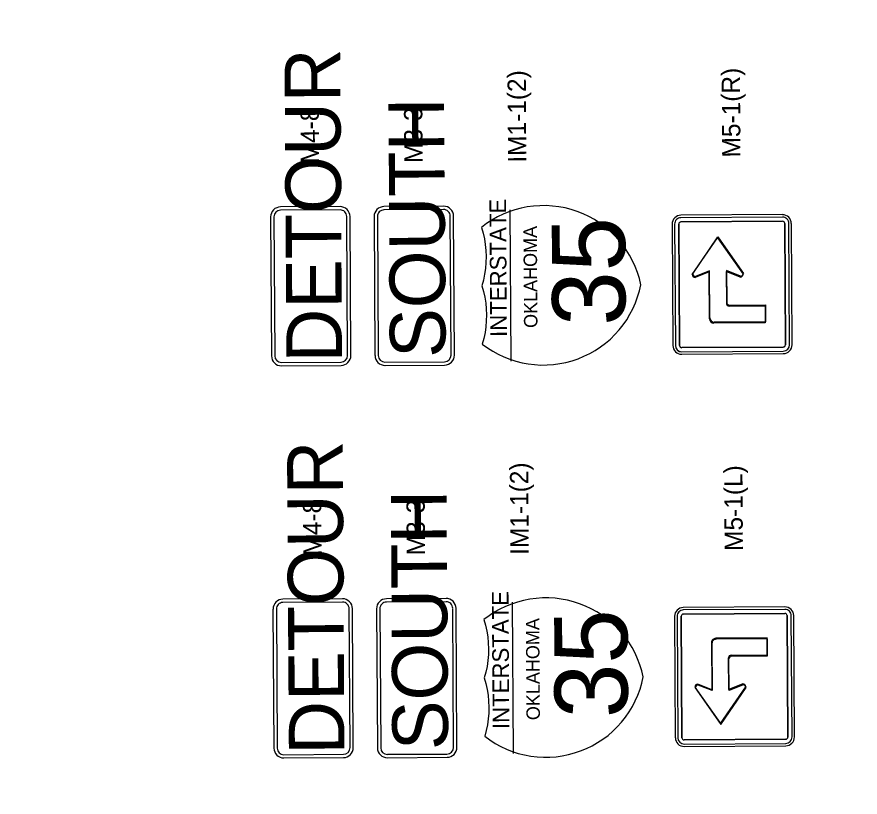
# Model space of a CAD drawing. Extents: x 2135767 to 2151731, y 141839 to 175894.
# Drawn here: x 2139084 to 2140190, y 171851 to 172875 of the extents above; entities that cross this region are included whole.
import ezdxf

# ---------------------------------------------------------------- set-up
doc = ezdxf.new("R2010")
doc.units = 0
doc.layers.add('PR_Phasing_Detour_1', color=7, linetype='Continuous')

msp = doc.modelspace()

# ---------------------------------------------------------------- linework, layer by layer
at = {"layer": 'PR_Phasing_Detour_1'}
for p, q in [((2139508.2, 172626.2), (2139430.1, 172625.7)), ((2139644, 172626.6), (2139565.8, 172626.1)), ((2139508.2, 172621.8), (2139430.1, 172621.3)), ((2139644, 172622.3), (2139565.9, 172621.8)), ((2139653.9, 172431.3), (2139652.8, 172613.6)), ((2139658.2, 172431.3), (2139657.1, 172613.7)), ((2139732.5, 172423.5), (2139731.3, 172621.8)), ((2140088.3, 172615.6), (2139955.1, 172614.7)), ((2139417.1, 172612.6), (2139418.3, 172430.2)), ((2139421.5, 172612.6), (2139422.6, 172430.3)), ((2139518.1, 172430.9), (2139517, 172613.2)), ((2139522.5, 172430.9), (2139521.3, 172613.2)), ((2139552.9, 172613), (2139554, 172430.7)), ((2139557.2, 172613.1), (2139558.4, 172430.7)), ((2139943.7, 172603.1), (2139944.7, 172443.9)), ((2139946.9, 172603.1), (2139947.9, 172443.9)), ((2139946.9, 172603.1), (2139947.9, 172443.9)), ((2139952.3, 172603.2), (2139953.3, 172443.9)), ((2139953.3, 172443.9), (2139952.3, 172603.2)), ((2140088.4, 172612.3), (2139955.2, 172611.5)), ((2140088.4, 172612.3), (2139955.2, 172611.5)), ((2140088.4, 172606.9), (2139955.2, 172606.1)), ((2139955.2, 172606.1), (2140088.4, 172606.9)), ((2140092.3, 172444.8), (2140091.3, 172604)), ((2140091.3, 172604), (2140092.3, 172444.8)), ((2140097.7, 172444.8), (2140096.7, 172604.1)), ((2140097.7, 172444.8), (2140096.7, 172604.1)), ((2140100.9, 172444.8), (2140100, 172604.1)), ((2139970.6, 172538.1), (2140003.6, 172586.4)), ((2140003.6, 172586.4), (2140037.2, 172538.5)), ((2139992.8, 172541.9), (2139974.3, 172534.4)), ((2139993.2, 172480.1), (2139992.8, 172541.9)), ((2140033.5, 172534.8), (2140015, 172542.1)), ((2140015, 172542.1), (2140015.2, 172500.6)), ((2140018.9, 172496.9), (2140066, 172497.2)), ((2140066, 172497.2), (2140066.2, 172475)), ((2140066.2, 172475), (2139998.7, 172474.6)), ((2139956.2, 172441.1), (2140089.4, 172441.9)), ((2140089.4, 172441.9), (2139956.2, 172441.1)), ((2139956.3, 172435.7), (2140089.4, 172436.5)), ((2139956.3, 172435.7), (2140089.4, 172436.5)), ((2139956.3, 172432.4), (2140089.5, 172433.2)), ((2139431.3, 172421.6), (2139509.5, 172422.1)), ((2139431.4, 172417.3), (2139509.5, 172417.8)), ((2139567.1, 172422.1), (2139645.3, 172422.6)), ((2139567.1, 172417.7), (2139645.3, 172418.2)), ((2139511.4, 172111.6), (2139433.3, 172111.2)), ((2139511.4, 172107.3), (2139433.3, 172106.8)), ((2139647.2, 172112.1), (2139569, 172111.6)), ((2139647.2, 172107.7), (2139569.1, 172107.3)), ((2139735.7, 171908.9), (2139734.5, 172107.3)), ((2139420.3, 172098.1), (2139421.5, 171915.7)), ((2139424.7, 172098.1), (2139425.8, 171915.7)), ((2139521.3, 171916.3), (2139520.2, 172098.7)), ((2139525.6, 171916.4), (2139524.5, 172098.7)), ((2139556.1, 172098.5), (2139557.2, 171916.2)), ((2139560.4, 172098.5), (2139561.6, 171916.2)), ((2139657.1, 171916.8), (2139655.9, 172099.1)), ((2139661.4, 171916.8), (2139660.3, 172099.1)), ((2140091.5, 172101), (2139958.3, 172100.2)), ((2140091.6, 172097.8), (2139958.4, 172097)), ((2140091.6, 172097.8), (2139958.4, 172097)), ((2139946.9, 172088.6), (2139947.8, 171929.4)), ((2139950.1, 172088.6), (2139951.1, 171929.4)), ((2139950.1, 172088.6), (2139951.1, 171929.4)), ((2139955.5, 172088.7), (2139956.5, 171929.4)), ((2139956.5, 171929.4), (2139955.5, 172088.7)), ((2140091.6, 172092.4), (2139958.4, 172091.5)), ((2139958.4, 172091.5), (2140091.6, 172092.4)), ((2140095.5, 171930.3), (2140094.5, 172089.5)), ((2140094.5, 172089.5), (2140095.5, 171930.3)), ((2140100.9, 171930.3), (2140099.9, 172089.6)), ((2140100.9, 171930.3), (2140099.9, 172089.5)), ((2140104.1, 171930.3), (2140103.1, 172089.6)), ((2139995.8, 172053), (2139996.2, 171991.2)), ((2140068.8, 172059), (2140001.3, 172058.5)), ((2140068.9, 172036.8), (2140068.8, 172059)), ((2140018.4, 171991.3), (2140018.2, 172032.7)), ((2140021.8, 172036.5), (2140068.9, 172036.8)), ((2139974, 171994.7), (2140007.6, 171946.8)), ((2139996.2, 171991.2), (2139977.7, 171998.4)), ((2140007.6, 171946.8), (2140040.6, 171995.1)), ((2140036.9, 171998.8), (2140018.4, 171991.3)), ((2139959.4, 171926.6), (2140092.6, 171927.4)), ((2140092.6, 171927.4), (2139959.4, 171926.6)), ((2139959.4, 171921.1), (2140092.6, 171922)), ((2139959.4, 171921.1), (2140092.6, 171922)), ((2139959.5, 171917.9), (2140092.7, 171918.7)), ((2139434.5, 171907.1), (2139512.7, 171907.6)), ((2139570.3, 171907.6), (2139648.4, 171908)), ((2139434.6, 171902.8), (2139512.7, 171903.3)), ((2139570.3, 171903.2), (2139648.5, 171903.7))]:
    msp.add_line(p, q, dxfattribs=at)
for points in [[(2139694.7, 172445.8), (2139701.4, 172440.9), (2139708.4, 172436.4), (2139715.7, 172432.4), (2139723.2, 172428.9), (2139730.9, 172425.9), (2139738.8, 172423.3), (2139746.9, 172421.3), (2139755.1, 172419.8), (2139763.3, 172418.8), (2139771.6, 172418.3), (2139779.9, 172418.4), (2139788.2, 172419), (2139796.4, 172420.1), (2139804.5, 172421.7), (2139812.6, 172423.9), (2139820.4, 172426.5), (2139828.1, 172429.7), (2139835.6, 172433.3), (2139842.8, 172437.4), (2139849.7, 172442), (2139856.4, 172447), (2139862.7, 172452.4), (2139868.6, 172458.2), (2139874.2, 172464.4), (2139879.3, 172470.9), (2139884.1, 172477.7), (2139888.4, 172484.8), (2139892.2, 172492.2), (2139895.5, 172499.8), (2139898.4, 172507.6), (2139900.8, 172515.5), (2139902.6, 172523.6), (2139900.7, 172531.7), (2139898.2, 172539.6), (2139895.2, 172547.4), (2139891.8, 172555), (2139887.9, 172562.3), (2139883.5, 172569.3), (2139878.7, 172576.1), (2139873.4, 172582.5), (2139867.8, 172588.6), (2139861.8, 172594.4), (2139855.4, 172599.7), (2139848.7, 172604.6), (2139841.7, 172609.1), (2139834.5, 172613.1), (2139826.9, 172616.6), (2139819.2, 172619.7), (2139811.3, 172622.3), (2139803.3, 172624.3), (2139795.1, 172625.9), (2139786.9, 172626.9), (2139778.6, 172627.4), (2139770.3, 172627.3), (2139762, 172626.8), (2139753.8, 172625.7), (2139745.6, 172624), (2139737.6, 172621.9), (2139729.7, 172619.3), (2139722, 172616.1), (2139714.6, 172612.5), (2139707.3, 172608.4), (2139700.4, 172603.9), (2139693.7, 172598.9), (2139695.9, 172591.4), (2139697.5, 172583.8), (2139698.7, 172576.2), (2139699.5, 172568.4), (2139699.7, 172560.7), (2139699.6, 172552.9), (2139698.9, 172545.1), (2139697.8, 172537.5), (2139696.2, 172529.8), (2139694.2, 172522.3), (2139696.3, 172514.9), (2139698, 172507.3), (2139699.2, 172499.6), (2139699.9, 172491.9), (2139700.2, 172484.1), (2139700, 172476.3), (2139699.4, 172468.6), (2139698.3, 172460.9), (2139696.7, 172453.3), (2139694.7, 172445.8)], [(2139970.1, 172536.9), (2140003.1, 172585.2)], [(2140003.1, 172585.2), (2140036.7, 172537.3)], [(2139992.7, 172478.9), (2139992.3, 172540.7), (2139973.8, 172533.2)], [(2140033, 172533.6), (2140014.5, 172540.8), (2140014.8, 172499.4)], [(2140018.5, 172495.7), (2140065.6, 172496), (2140065.7, 172473.8), (2139998.3, 172473.4)], [(2139697.9, 171931.3), (2139704.6, 171926.4), (2139711.6, 171921.9), (2139718.9, 171917.9), (2139726.4, 171914.4), (2139734.1, 171911.3), (2139742, 171908.8), (2139750.1, 171906.8), (2139758.2, 171905.2), (2139766.5, 171904.2), (2139774.8, 171903.8), (2139783.1, 171903.8), (2139791.4, 171904.4), (2139799.6, 171905.6), (2139807.7, 171907.2), (2139815.8, 171909.4), (2139823.6, 171912), (2139831.3, 171915.2), (2139838.8, 171918.8), (2139846, 171922.9), (2139852.9, 171927.5), (2139859.6, 171932.5), (2139865.9, 171937.9), (2139871.8, 171943.7), (2139877.4, 171949.8), (2139882.5, 171956.4), (2139887.3, 171963.2), (2139891.6, 171970.3), (2139895.4, 171977.7), (2139898.7, 171985.3), (2139901.6, 171993), (2139903.9, 172001), (2139905.8, 172009.1), (2139903.8, 172017.2), (2139901.4, 172025.1), (2139898.4, 172032.9), (2139895, 172040.4), (2139891.1, 172047.7), (2139886.7, 172054.8), (2139881.9, 172061.6), (2139876.6, 172068), (2139871, 172074.1), (2139865, 172079.8), (2139858.6, 172085.2), (2139851.9, 172090.1), (2139844.9, 172094.5), (2139837.6, 172098.6), (2139830.1, 172102.1), (2139822.4, 172105.2), (2139814.5, 172107.7), (2139806.5, 172109.8), (2139798.3, 172111.3), (2139790.1, 172112.3), (2139781.8, 172112.8), (2139773.5, 172112.8), (2139765.2, 172112.2), (2139757, 172111.1), (2139748.8, 172109.5), (2139740.8, 172107.4), (2139732.9, 172104.7), (2139725.2, 172101.6), (2139717.8, 172098), (2139710.5, 172093.9), (2139703.6, 172089.3), (2139696.9, 172084.4), (2139699, 172076.9), (2139700.7, 172069.3), (2139701.9, 172061.6), (2139702.6, 172053.9), (2139702.9, 172046.1), (2139702.7, 172038.4), (2139702.1, 172030.6), (2139701, 172022.9), (2139699.4, 172015.3), (2139697.4, 172007.8), (2139699.5, 172000.3), (2139701.2, 171992.7), (2139702.4, 171985.1), (2139703.1, 171977.3), (2139703.4, 171969.6), (2139703.2, 171961.8), (2139702.6, 171954.1), (2139701.5, 171946.4), (2139699.9, 171938.8), (2139697.9, 171931.3)], [(2139995.3, 172054.2), (2139995.7, 171992.4), (2139977.2, 171999.7)], [(2140021.3, 172037.7), (2140068.4, 172038), (2140068.3, 172060.2), (2140000.8, 172059.8)], [(2140036.4, 172000), (2140017.9, 171992.5), (2140017.6, 172034)], [(2139973.5, 171995.9), (2140007.1, 171948)], [(2140007.1, 171948), (2140040.1, 171996.3)]]:
    msp.add_lwpolyline(points, dxfattribs=at)
msp.add_circle((2140069.5, 171591.4), 4302.2, dxfattribs=at)
for centre, radius, start, end in [((2139430.2, 172612.7), 13, 90.3555, 180.3555), ((2139508.3, 172613.1), 13, 0.3555, 90.3555), ((2139565.9, 172613.1), 13, 90.3555, 180.3555), ((2139644.1, 172613.6), 13, 0.3555, 90.3555), ((2139430.2, 172612.7), 8.68, 90.3555, 180.3555), ((2139508.3, 172613.1), 8.68, 0.3555, 90.3555), ((2139565.9, 172613.1), 8.68, 90.3555, 180.3555), ((2139644.1, 172613.6), 8.68, 0.3555, 90.3555), ((2139955.2, 172603.2), 11.5, 90.3555, 180.3555), ((2140088.4, 172604), 11.5, 0.3555, 90.3555), ((2139955.2, 172603.2), 8.29, 90.3555, 180.3555), ((2139955.2, 172603.2), 8.29, 90.3555, 180.3555), ((2139955.2, 172603.2), 2.86, 90.3555, 180.3555), ((2139955.2, 172603.2), 2.86, 90.3555, 180.3555), ((2140088.4, 172604), 8.29, 0.3555, 90.3555), ((2140088.4, 172604), 8.29, 0.3555, 90.3555), ((2140088.4, 172604), 2.86, 0.3555, 90.3555), ((2140088.4, 172604), 2.86, 0.3555, 90.3555), ((2139973.8, 172536.9), 3.7, 180.3555, 270.3555), ((2139974.3, 172538.1), 3.7, 180.3555, 270.3555), ((2140033, 172537.3), 3.7, 270.3555, 0.3555), ((2140033.5, 172538.5), 3.7, 270.3555, 0.3555), ((2140018.5, 172499.4), 3.7, 180.3555, 270.3555), ((2140018.9, 172500.6), 3.7, 180.3555, 270.3555), ((2139998.2, 172478.9), 5.55, 180.3555, 270.3555), ((2139998.7, 172480.2), 5.55, 180.3555, 270.3555), ((2139956.2, 172443.9), 11.5, 180.3555, 270.3555), ((2139956.2, 172443.9), 8.29, 180.3555, 270.3555), ((2139956.2, 172444), 8.29, 180.3555, 270.3555), ((2139956.2, 172443.9), 2.86, 180.3555, 270.3555), ((2139956.2, 172444), 2.86, 180.3555, 270.3555), ((2140089.4, 172444.8), 8.29, 270.3555, 0.3555), ((2140089.4, 172444.8), 2.86, 270.3555, 0.3555), ((2140089.4, 172444.8), 2.86, 270.3555, 0.3555), ((2140089.4, 172444.8), 11.5, 270.3555, 0.3555), ((2140089.4, 172444.8), 8.29, 270.3555, 0.3555), ((2139431.3, 172430.3), 13, 180.3555, 270.3555), ((2139431.3, 172430.3), 8.68, 180.3555, 270.3555), ((2139509.4, 172430.8), 13, 270.3555, 0.3555), ((2139509.4, 172430.8), 8.68, 270.3555, 0.3555), ((2139567.1, 172430.8), 13, 180.3555, 270.3555), ((2139567.1, 172430.8), 8.68, 180.3555, 270.3555), ((2139645.2, 172431.3), 8.68, 270.3555, 0.3555), ((2139645.2, 172431.3), 13, 270.3555, 0.3555), ((2139433.4, 172098.1), 13, 90.3555, 180.3555), ((2139433.4, 172098.1), 8.68, 90.3555, 180.3555), ((2139511.5, 172098.6), 13, 0.3555, 90.3555), ((2139511.5, 172098.6), 8.68, 0.3555, 90.3555), ((2139569.1, 172098.6), 13, 90.3555, 180.3555), ((2139569.1, 172098.6), 8.68, 90.3555, 180.3555), ((2139647.3, 172099.1), 13, 0.3555, 90.3555), ((2139647.3, 172099.1), 8.68, 0.3555, 90.3555), ((2139958.4, 172088.7), 11.5, 90.3555, 180.3555), ((2139958.4, 172088.7), 8.29, 90.3555, 180.3555), ((2139958.4, 172088.7), 8.29, 90.3555, 180.3555), ((2140091.6, 172089.5), 11.5, 0.3555, 90.3555), ((2140091.6, 172089.5), 8.29, 0.3555, 90.3555), ((2140091.6, 172089.5), 8.29, 0.3555, 90.3555), ((2139958.4, 172088.7), 2.86, 90.3555, 180.3555), ((2139958.4, 172088.7), 2.86, 90.3555, 180.3555), ((2140091.6, 172089.5), 2.86, 0.3555, 90.3555), ((2140091.6, 172089.5), 2.86, 0.3555, 90.3555), ((2140000.9, 172054.2), 5.55, 90.3555, 180.3555), ((2140001.4, 172053), 5.55, 90.3555, 180.3555), ((2140021.3, 172034), 3.7, 90.3555, 180.3555), ((2140021.9, 172032.8), 3.7, 90.3555, 180.3555), ((2139977.2, 171996), 3.7, 90.3555, 180.3555), ((2139977.7, 171994.7), 3.7, 90.3555, 180.3555), ((2140036.4, 171996.3), 3.7, 0.3555, 90.3555), ((2140036.9, 171995.1), 3.7, 0.3555, 90.3555), ((2139959.4, 171929.4), 11.5, 180.3555, 270.3555), ((2139959.4, 171929.4), 8.29, 180.3555, 270.3555), ((2139959.4, 171929.4), 8.29, 180.3555, 270.3555), ((2139959.4, 171929.4), 2.86, 180.3555, 270.3555), ((2139959.4, 171929.4), 2.86, 180.3555, 270.3555), ((2140092.6, 171930.3), 8.29, 270.3555, 0.3555), ((2140092.6, 171930.3), 2.86, 270.3555, 0.3555), ((2140092.6, 171930.3), 8.29, 270.3555, 0.3555), ((2140092.6, 171930.3), 2.86, 270.3555, 0.3555), ((2140092.6, 171930.3), 11.5, 270.3555, 0.3555), ((2139434.5, 171915.8), 13, 180.3555, 270.3555), ((2139434.5, 171915.8), 8.68, 180.3555, 270.3555), ((2139512.6, 171916.3), 13, 270.3555, 0.3555), ((2139512.6, 171916.3), 8.68, 270.3555, 0.3555), ((2139570.2, 171916.2), 13, 180.3555, 270.3555), ((2139570.2, 171916.2), 8.68, 180.3555, 270.3555), ((2139648.4, 171916.7), 8.68, 270.3555, 0.3555), ((2139648.4, 171916.7), 13, 270.3555, 0.3555)]:
    msp.add_arc(centre, radius, start, end, dxfattribs=at)

# ---------------------------------------------------------------- texts
for s, height, p in [('DETOUR', 72.94, (2139510.9, 172421.9)), ('IM1-1(2)', 24, (2139752.5, 172683.8)), ('M5-1(R)', 24, (2140033.3, 172690.6)), ('SOUTH', 72.94, (2139646.7, 172427.9)), ('M4-8', 24, (2139480.8, 172682.9)), ('M3-3', 24, (2139616.5, 172683.4)), ('INTERSTATE', 21.78, (2139727, 172455.2)), ('35', 95.86, (2139882.5, 172470)), ('OKLAHOMA', 17.65, (2139767.1, 172467)), ('DETOUR', 72.94, (2139514.1, 171907.4)), ('IM1-1(2)', 24, (2139755.7, 172169.3)), ('M5-1(L)', 24, (2140036.5, 172174.5)), ('M4-8', 24, (2139484, 172168.4)), ('SOUTH', 72.94, (2139649.9, 171913.3)), ('M3-3', 24, (2139619.7, 172168.8)), ('INTERSTATE', 21.78, (2139730.2, 171940.7)), ('OKLAHOMA', 17.65, (2139770.3, 171952.5)), ('35', 95.86, (2139885.6, 171955.4))]:
    msp.add_text(s, height=height, rotation=90.3555, dxfattribs=at).set_placement(p)

doc.saveas('drawing.dxf')
